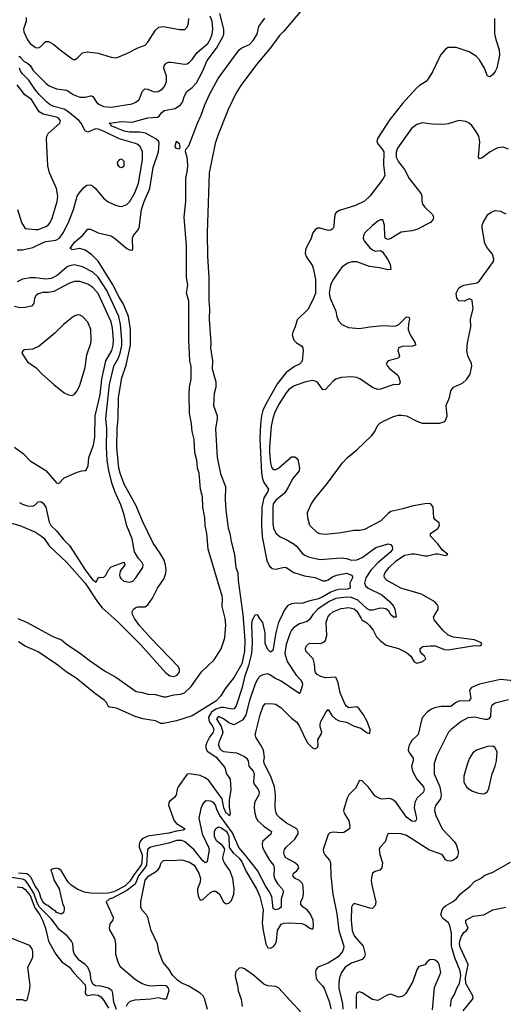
# Model space of a CAD drawing. Header units: inches. Extents: x 1694797 to 1849917, y 907313 to 1017959.
# Tile 444 of 656: x 1755169 to 1758871, y 967046 to 974582. Entities that reach past the tile are written whole.
import ezdxf

# ---------------------------------------------------------------- set-up
doc = ezdxf.new("R2010")
doc.units = ezdxf.units.IN
doc.header["$MEASUREMENT"] = 0
doc.layers.add('B7956', color=7, linetype='Continuous')
doc.layers.add('B7957', color=7, linetype='Continuous')

msp = doc.modelspace()

# ---------------------------------------------------------------- linework, layer by layer
at = {"layer": 'B7956', "color": 5}
for points, elevation in [([(1755155.3, 970000), (1755222.3, 969970), (1755422.2, 969862.2), (1755490, 969836.8), (1755523.8, 969803.8), (1755634.2, 969730), (1755700, 969680), (1755819.5, 969599.5), (1755904.2, 969550), (1756060.1, 969440.1), (1756110, 969431.6), (1756150, 969419.2), (1756210, 969417.1), (1756270, 969399.4), (1756290, 969399.9), (1756350, 969415.1), (1756401.1, 969418.9), (1756430, 969431.2), (1756481.6, 969478.4), (1756560.2, 969590), (1756656.8, 969683.2), (1756712.8, 969767.2), (1756740.4, 969850), (1756747.9, 969950), (1756741.5, 970000)], 520), ([(1756880.9, 970000), (1756891.9, 969830), (1756891.2, 969750), (1756870, 969651.6), (1756810, 969549.2), (1756740.7, 969459.3), (1756710, 969406.9), (1756670, 969366.5), (1756490, 969253.8), (1756370, 969215.4), (1756270, 969195.5), (1756250, 969195.6), (1756210, 969215.4), (1756111.3, 969230), (1756054, 969250), (1755910, 969312.6), (1755859.8, 969319.8), (1755850, 969326.6), (1755834.8, 969354.8), (1755815, 969375), (1755738.8, 969430), (1755602.2, 969542.2), (1755525.4, 969590), (1755462.3, 969642.3), (1755310, 969743.1), (1755210, 969786.6), (1755160, 969820)], 520), ([(1756956.6, 970000), (1756950, 969988.2), (1756943.2, 969956.8), (1756948.8, 969811.2), (1756943.2, 969730), (1756920.2, 969639.8), (1756890.5, 969550), (1756873.3, 969470), (1756825.1, 969330), (1756811.4, 969308.6), (1756795.6, 969304.4), (1756730, 969318.9), (1756710, 969317.5), (1756670, 969304.2), (1756638.2, 969281.8), (1756615.6, 969244.4), (1756618.5, 969210), (1756646.5, 969170), (1756654.9, 969150), (1756651.3, 969130), (1756622.3, 969090), (1756600.8, 969050), (1756594.6, 969030), (1756594.5, 969010), (1756604.1, 968984.1), (1756670, 968940.6), (1756739.3, 968859.3), (1756753.2, 968810), (1756779.2, 968770), (1756786.5, 968690), (1756772.2, 968607.8), (1756772.9, 968552.9), (1756781.3, 968510), (1756774.8, 968490), (1756770, 968488.5), (1756763.1, 968503.1), (1756750, 968508.1), (1756730.8, 968550), (1756719.3, 968619.3), (1756617.9, 968757.9), (1756590, 968778.9), (1756550, 968797.8), (1756470, 968811.1), (1756450, 968807.3), (1756382.7, 968710), (1756373.9, 968690), (1756367.7, 968650), (1756354.2, 968630), (1756318.1, 968601.9), (1756310.1, 968590), (1756309.1, 968570.9), (1756352.9, 968450), (1756370, 968429.4), (1756435.2, 968390), (1756433.9, 968386.1), (1756421.8, 968378.2), (1756370, 968372.1), (1756310, 968355.4), (1756150, 968333.2), (1756107.2, 968312.8), (1756089.5, 968290.5), (1756082.8, 968270), (1756084.6, 968250), (1756106.6, 968190), (1756104.1, 968130), (1756098.5, 968110), (1756043, 968037), (1756016, 967990), (1755973.2, 967950), (1755890, 967907.8), (1755850, 967896.3), (1755790, 967893.7), (1755710, 967897.7), (1755665.3, 967905.3), (1755608.2, 967928.2), (1755559.5, 967959.5), (1755539.9, 967979.9), (1755486, 968070), (1755470, 968084), (1755450, 968088.7), (1755419, 968081), (1755407, 968073), (1755406.4, 968070), (1755415.2, 968055.2), (1755434, 967994), (1755470.6, 967930), (1755498, 967818), (1755510.7, 967790), (1755510.7, 967769.3), (1755504.7, 967750), (1755490, 967735.3), (1755450, 967747.8), (1755442.5, 967762.5), (1755424.5, 967770), (1755383.5, 967803.5), (1755370, 967807), (1755350, 967826.6), (1755330, 967862.4), (1755320.2, 967900.2), (1755306.4, 967926.4), (1755287, 967950), (1755256.8, 968016.8), (1755237.9, 968037.9), (1755225, 968045), (1755161.3, 968050)], 540), ([(1757393, 970000), (1757387.9, 969992.1), (1757370, 969974.8), (1757310, 969957.3), (1757267.9, 969930), (1757250.1, 969909.9), (1757240.2, 969890), (1757210, 969800.5), (1757198, 969730), (1757217.1, 969670), (1757284.5, 969564.5), (1757319.8, 969530), (1757332.8, 969510), (1757332.9, 969490), (1757314, 969426), (1757310, 969424.5), (1757290, 969437.2), (1757170, 969518.1), (1757121.6, 969541.6), (1757090, 969566.3), (1757070, 969575.1), (1757030, 969566.6), (1757010, 969558), (1756990, 969534.7), (1756970, 969491.2), (1756928.8, 969371.2), (1756899.6, 969260.4), (1756877.6, 969222.4), (1756810, 969186.2), (1756770, 969201), (1756730, 969230.5), (1756690, 969248.9), (1756676.3, 969230), (1756711.9, 969171.9), (1756723.1, 969130), (1756719.9, 969110), (1756693.3, 969050), (1756691.8, 969030), (1756702.2, 969002.2), (1756710.6, 968990.6), (1756730, 968982.2), (1756830, 968971.9), (1756890, 968943.3), (1756906.5, 968930), (1756918.5, 968910), (1756923.6, 968870), (1756956.6, 968830), (1756963, 968810), (1756959.7, 968750), (1756964.5, 968730), (1756994.8, 968690), (1757003, 968670), (1757000.2, 968650), (1756967.1, 968590), (1756964.2, 968550), (1756969.3, 968509.3), (1756979, 968470), (1756991.5, 968450), (1757037.6, 968410), (1757098, 968370), (1757092.2, 968347.8), (1757027.2, 968292.8), (1757024.7, 968270), (1757027.5, 968250), (1757044.6, 968210), (1757081, 968150), (1757113.1, 968110), (1757118.5, 968090), (1757115.2, 968030), (1757122.8, 968002.8), (1757145.2, 967965.2), (1757178.7, 967930), (1757189.4, 967910), (1757171.2, 967850), (1757171.3, 967788.7), (1757150, 967774.7), (1757130, 967768), (1757110, 967779.3), (1757099.2, 967870), (1757079.3, 967910), (1757050, 967954), (1756988.9, 968070), (1756893.4, 968193.4), (1756846, 968246), (1756798.6, 968358.6), (1756700.5, 968490), (1756681.5, 968530), (1756669.2, 968570), (1756650, 968594.2), (1756630, 968601), (1756596.7, 968603.3), (1756583.1, 968596.9), (1756570, 968580.7), (1756555.5, 968544.5), (1756539.7, 968470), (1756566.4, 968350), (1756614.7, 968250), (1756619.3, 968230), (1756603.6, 968136.4), (1756590, 968128.7), (1756570, 968143.7), (1756502.8, 968230), (1756433.3, 968290), (1756410, 968300.7), (1756370, 968299.4), (1756310, 968279.4), (1756170.1, 968249.9), (1756148.6, 968230), (1756139, 968110), (1756128, 968090), (1756079, 968030), (1756053.2, 967966.8), (1755990, 967916.3), (1755880.7, 967859.3), (1755854.4, 967850), (1755830.2, 967830), (1755884.9, 967710), (1755883, 967690), (1755858, 967662), (1755855.2, 967630), (1755859.1, 967610), (1755895.5, 967550), (1755902.3, 967510), (1755901.6, 967430), (1755919.6, 967370), (1755937, 967337), (1756056.5, 967236.5), (1756106.1, 967206.1), (1756134.5, 967194.5), (1756170, 967188.2), (1756250, 967193.3), (1756286.8, 967190), (1756306.7, 967170), (1756310.3, 967150), (1756290, 967085.6), (1756270, 967085.1), (1756230, 967096.1), (1756173.5, 967086.5), (1756050, 967078), (1756013.4, 967066.6), (1755994, 967050), (1755984.2, 967030)], 560), ([(1755891.5, 970000), (1755916.9, 969976.9), (1756097.1, 969797.1), (1756285.3, 969585.3), (1756318.9, 969558.9), (1756350, 969554.2), (1756373.8, 969566.2), (1756391.3, 969590), (1756392.4, 969610), (1756383.7, 969630), (1756170, 969850), (1756085.1, 969945.1), (1756048.8, 970000)], 540), ([(1756605.8, 967005.8), (1756584.5, 967090), (1756572.7, 967110), (1756551, 967131), (1756510, 967157.6), (1756464.3, 967184.3), (1756404.5, 967210), (1756376, 967230), (1756339, 967270), (1756312.5, 967312.5), (1756266.3, 967366.3), (1756233.4, 967450), (1756224.6, 967510), (1756176.5, 967610), (1756150.3, 967710), (1756138.7, 967730), (1756103.1, 967770), (1756095.3, 967790), (1756096, 967830), (1756130, 967995.6), (1756156.9, 968030), (1756210, 968061.1), (1756230, 968078.5), (1756239.7, 968090), (1756252.9, 968130), (1756270, 968146), (1756290, 968149.8), (1756327.2, 968147.2), (1756410, 968151.1), (1756470, 968133.3), (1756503.7, 968110), (1756539.5, 968050), (1756553.4, 968010), (1756550, 967980.3), (1756531.6, 967930), (1756530.9, 967910), (1756536.6, 967876.6), (1756550, 967843.9), (1756570, 967849.2), (1756630, 967900.8), (1756650, 967911.1), (1756670, 967911.8), (1756698.9, 967890), (1756730, 967829.6), (1756750, 967815.6), (1756770, 967820.5), (1756790, 967839.6), (1756809.2, 967890), (1756810.1, 967930.1), (1756801.1, 968010), (1756778.7, 968070), (1756735.8, 968130), (1756727.2, 968150), (1756725.5, 968170), (1756739.7, 968230), (1756737.7, 968237.7), (1756720.8, 968260.8), (1756676.7, 968296.7), (1756659.4, 968330), (1756661.2, 968370), (1756670, 968390.9), (1756690, 968404.9), (1756710, 968399.9), (1756750, 968370.5), (1756762.6, 968350), (1756770.7, 968329.3), (1756772.5, 968252.5), (1756778.1, 968238.1), (1756804.2, 968204.2), (1756850, 968165), (1756870, 968136.2), (1756902.1, 968062.1), (1756982.2, 967930), (1757008.2, 967871.8), (1757031.8, 967770), (1757025.6, 967670), (1757031.8, 967610), (1757054.1, 967510), (1757070, 967477.8), (1757090, 967475.8), (1757111, 967489), (1757126.8, 967510), (1757134.8, 967530), (1757143.7, 967610), (1757170, 967658.4), (1757177.7, 967662.3), (1757192.5, 967667.5), (1757230, 967669.5), (1757330, 967664.3), (1757355.6, 967655.6), (1757390, 967629.3), (1757410, 967620.4), (1757414.8, 967625.2), (1757418.6, 967650), (1757414.8, 967690), (1757395.4, 967735.4), (1757370, 967769.5), (1757340.2, 967790), (1757322.3, 967810), (1757320.9, 967830), (1757336.5, 967863.5), (1757340.8, 967890), (1757338.9, 967950), (1757332.9, 967970), (1757310, 967994), (1757277.6, 968010), (1757260.9, 968030), (1757266.3, 968050), (1757291.7, 968068.3), (1757305, 968090), (1757298, 968110), (1757272.2, 968132.2), (1757207.7, 968167.7), (1757194.3, 968190), (1757191.8, 968210), (1757195.6, 968230), (1757209.2, 968250), (1757274.4, 968310), (1757299.8, 968350), (1757302.2, 968370), (1757290.1, 968390.1), (1757212.7, 968432.7), (1757162.3, 968470), (1757143, 968490), (1757132.9, 968510), (1757124.3, 968550), (1757127.7, 968650), (1757118.7, 968710), (1757090.8, 968790.8), (1757040.7, 968890), (1757037.6, 968910), (1757044.4, 968935.6), (1757034.6, 968990), (1757015.1, 969030), (1756975.8, 969090), (1756972.8, 969110), (1756976.5, 969130), (1757010, 969262), (1757031.8, 969328.2), (1757051.5, 969348.5), (1757110, 969346.1), (1757130, 969342.3), (1757170, 969315.7), (1757250, 969236.4), (1757290, 969205.6), (1757310, 969173.6), (1757369.6, 969049.6), (1757410, 969008.1), (1757430, 969001.7), (1757448.8, 969011.2), (1757453.2, 969030), (1757451.9, 969070), (1757480.4, 969119.6), (1757482.3, 969130), (1757469.5, 969170), (1757468.3, 969190), (1757474.2, 969210), (1757514.7, 969285.3), (1757530, 969303.7), (1757557.7, 969257.7), (1757588.6, 969228.6), (1757616.1, 969216.1), (1757670, 969204.9), (1757730, 969176), (1757780.4, 969160.4), (1757830, 969123.5), (1757850, 969119.3), (1757851.9, 969150), (1757829.1, 969210), (1757800.8, 969260.8), (1757767.1, 969307.1), (1757750, 969322), (1757690, 969315.8), (1757670, 969327.4), (1757661, 969341), (1757621.3, 969430), (1757607.1, 969507.1), (1757590, 969548.7), (1757510, 969546), (1757475.3, 969555.3), (1757446.3, 969570), (1757430.2, 969590), (1757426.9, 969650), (1757414.6, 969690), (1757359.5, 969750), (1757356.9, 969770), (1757363.6, 969790), (1757387.7, 969810), (1757470, 969807.4), (1757490, 969814), (1757510, 969829.6), (1757521.3, 969870), (1757516, 969970), (1757525.6, 970000)], 580), ([(1757165, 970000), (1757150.6, 969970), (1757130.6, 969889.4), (1757106.4, 969753.6), (1757090, 969740.3), (1757070, 969762.9), (1757048.4, 969808.4), (1757048, 969890), (1757030, 969967.6), (1757008.5, 970000)], 540), ([(1757782, 970000), (1757788, 969990), (1757826.4, 969966.4), (1757846, 969946), (1757874.4, 969910), (1757899.8, 969859.8), (1757930, 969828.4), (1757974.6, 969794.6), (1758070, 969768.1), (1758130, 969739.5), (1758162.9, 969710), (1758190, 969666.2), (1758210, 969657), (1758255.3, 969670), (1758278.9, 969690), (1758269, 969710), (1758248, 969728), (1758234.8, 969750), (1758234, 969770), (1758254.5, 969785.5), (1758310.8, 969790.8), (1758350, 969789.3), (1758421.2, 969761.2), (1758450, 969759.7), (1758650, 969792.8), (1758691.3, 969790), (1758702, 969798), (1758706, 969810), (1758650, 969834.5), (1758490, 969856.1), (1758450, 969870.2), (1758408.2, 969910), (1758342, 969990), (1758339.8, 970000)], 580), ([(1758950, 969522.3), (1758850, 969531.4), (1758690, 969496.8), (1758628.7, 969470), (1758611.4, 969450), (1758621.5, 969390), (1758610.1, 969369.9), (1758530, 969365.8), (1758505.6, 969354.4), (1758470, 969326.6), (1758395.5, 969324.5), (1758344.6, 969315.4), (1758316.4, 969303.6), (1758290, 969283.5), (1758258, 969250), (1758248.4, 969231.6), (1758220.8, 969110), (1758170, 969065.6), (1758150.3, 969030.3), (1758144.4, 969010), (1758143, 968990), (1758150, 968972.4), (1758181.3, 968930), (1758181.2, 968910), (1758169.5, 968870), (1758175.1, 968830), (1758210, 968770.2), (1758260.9, 968710), (1758265.8, 968690), (1758259.2, 968670), (1758212.7, 968627.3), (1758193.3, 968590), (1758189.1, 968549.1), (1758206, 968470), (1758203.7, 968456.3), (1758195.1, 968444.9), (1758170, 968446.8), (1758130, 968478.4), (1758051.3, 968591.3), (1758030, 968608.7), (1758010, 968619.2), (1757990, 968622.3), (1757950, 968616), (1757930, 968618.7), (1757890, 968640.3), (1757837.6, 968710), (1757790, 968757), (1757770, 968759), (1757739.5, 968700.5), (1757690, 968649.7), (1757677.1, 968622.9), (1757649.1, 968530), (1757653.1, 968510), (1757687.8, 968450), (1757697.2, 968410), (1757693.7, 968390), (1757650, 968361.6), (1757630, 968358.7), (1757570, 968364.4), (1757542.7, 968357.3), (1757530, 968345.1), (1757493.5, 968230), (1757494.4, 968210), (1757504.8, 968190), (1757540.5, 968150), (1757549.5, 968130), (1757550.1, 968030), (1757566.5, 967890), (1757598.1, 967738.1), (1757611.1, 967610), (1757650.1, 967490), (1757649.1, 967470), (1757641.2, 967450), (1757606.3, 967410), (1757530, 967361.5), (1757450.4, 967330), (1757436.5, 967310), (1757433.6, 967290), (1757439.7, 967250), (1757447.5, 967230), (1757487, 967187), (1757502.3, 967162.3), (1757540.1, 967060.1), (1757551.5, 967011.5)], 620), ([(1758910, 969376.8), (1758810, 969349.8), (1758781.3, 969330), (1758775.2, 969310), (1758773, 969250), (1758761.1, 969230), (1758750, 969224.7), (1758733.7, 969226.3), (1758650, 969244.3), (1758600.1, 969239.9), (1758548.8, 969210), (1758472.2, 969150), (1758452.1, 969127.9), (1758362.4, 968950), (1758342.2, 968890), (1758341, 968810), (1758384.4, 968710), (1758395.1, 968650), (1758390, 968617.6), (1758355.9, 968570), (1758346.4, 968550), (1758343.5, 968530), (1758353.6, 968490), (1758403.8, 968390), (1758498, 968290), (1758511.3, 968270), (1758529.2, 968210), (1758520.9, 968179.1), (1758510, 968163.5), (1758490, 968148.7), (1758470, 968142.7), (1758444.8, 968144.8), (1758430, 968151.8), (1758404.8, 968190), (1758395.9, 968195.9), (1758306.8, 968226.8), (1758130, 968339.3), (1758090.3, 968349.7), (1757990, 968353.2), (1757981.4, 968338.6), (1757967.3, 968290), (1757927.7, 968250), (1757921.3, 968230), (1757926.3, 968193.7), (1757946, 968130), (1757942.4, 968090), (1757926.1, 968073.9), (1757890, 968062.4), (1757870.6, 968050), (1757862.2, 968017.8), (1757860.8, 967990), (1757866.8, 967946.8), (1757896, 967830), (1757890, 967801.2), (1757870, 967779.5), (1757850, 967781.3), (1757730, 967817), (1757716.1, 967803.9), (1757710.3, 967789.7), (1757706.3, 967690), (1757714.8, 967610), (1757730.2, 967570), (1757798.6, 967490), (1757814, 967430), (1757809.1, 967410), (1757790.3, 967390), (1757710, 967360.2), (1757662, 967330), (1757633.1, 967290), (1757618.3, 967250), (1757611.5, 967210), (1757612.5, 967170), (1757639.4, 967050), (1757643, 967010)], 640), ([(1758466.6, 967030), (1758475.6, 967084.4), (1758499, 967121), (1758515.9, 967170), (1758535.2, 967204.8), (1758545.6, 967265.6), (1758541.3, 967301.3), (1758500.8, 967400.8), (1758479.7, 967470), (1758475.8, 967490), (1758474.5, 967590), (1758463.2, 967650), (1758450, 967672.8), (1758404.8, 967704.8), (1758392.8, 967730), (1758403.1, 967770), (1758413.8, 967786.2), (1758430, 967800.9), (1758483.6, 967830), (1758509.6, 967850), (1758545.6, 967894.4), (1758618, 967950), (1758650, 967985.5), (1758696, 968010), (1758730, 968034.9), (1758790, 968058.4), (1758925.5, 968134.5)], 640), ([(1755910, 967005.7), (1755890, 967063), (1755883.4, 967130), (1755877, 967150), (1755848.8, 967168.8), (1755790, 967185.3), (1755750, 967187.6), (1755730, 967199.6), (1755716.7, 967230), (1755708.4, 967290), (1755690.8, 967330.8), (1755670.8, 967350.8), (1755623.9, 967383.9), (1755589.2, 967430), (1755580.6, 967450), (1755576.8, 967510), (1755565.7, 967530), (1755532.1, 967570), (1755474.9, 967614.9), (1755410, 967700.5), (1755319.6, 967790), (1755302, 967822), (1755278, 967898), (1755230, 967973.4), (1755210, 967997.2), (1755190, 968004.5), (1755104.5, 968015.5)], 560), ([(1755150, 967945.5), (1755190, 967939.5), (1755210, 967924.8), (1755250, 967879), (1755283.9, 967783.9), (1755322.4, 967730), (1755343.4, 967690), (1755366.2, 967630), (1755389.6, 967530), (1755445.6, 967430), (1755491.9, 967371.9), (1755550, 967331.1), (1755581.4, 967290), (1755670, 967195.8), (1755673.5, 967170), (1755670.5, 967130.5), (1755677.5, 967117.5), (1755690, 967112.5), (1755730, 967120.6), (1755770, 967117.1), (1755790, 967104.2), (1755814.4, 967074.4), (1755850, 967017)], 580), ([(1758563.6, 966996.4), (1758641.8, 967090), (1758638.3, 967110), (1758585.2, 967205.2), (1758583.1, 967250), (1758602.6, 967350), (1758542.3, 967482.3), (1758536.4, 967510), (1758537.9, 967530), (1758551.5, 967568.5), (1758570, 967594.7), (1758589.9, 967610), (1758601.8, 967630), (1758583.7, 967670), (1758584.8, 967690), (1758639.4, 967720.6), (1758722.7, 967730), (1758790.8, 967769.2), (1758890, 967790.3)], 620), ([(1755142.8, 967082.8), (1755190, 967082.4), (1755210, 967072.8), (1755222.8, 967077.2), (1755230, 967089), (1755245.5, 967150), (1755250.2, 967190), (1755231.1, 967330), (1755263.2, 967390), (1755269.3, 967410), (1755269.4, 967449.4), (1755264.1, 967470), (1755250.2, 967490), (1755238, 967498), (1755110, 967550.8)], 580), ([(1758330, 967004), (1758345.9, 967174.1), (1758392.3, 967290), (1758380.5, 967350), (1758370, 967369.4), (1758350, 967385.1), (1758330, 967389.6), (1758310, 967385.6), (1758288.7, 967371.3), (1758270, 967349.3), (1758225.2, 967334.8), (1758210.5, 967309.5), (1758179.2, 967220.8), (1758124, 967130), (1758110, 967113.2), (1758095.2, 967104.8), (1758070, 967100.9), (1758010, 967123.7), (1757983.4, 967116.6), (1757910, 967074.5), (1757870, 967082), (1757790, 967135.1), (1757770, 967141.3), (1757750, 967134), (1757745.2, 967110), (1757745.6, 967014.4)], 660), ([(1757330, 966977.6), (1757150, 967171.7), (1757130, 967182.8), (1757070, 967187.8), (1757039.3, 967199.3), (1756959.8, 967270), (1756890, 967317.4), (1756870, 967324.2), (1756850, 967322), (1756823.7, 967296.3), (1756818.5, 967270), (1756820.2, 967250), (1756836.9, 967190), (1756841.1, 967150), (1756864.3, 967084.3), (1756872.4, 967030)], 620)]:
    msp.add_lwpolyline(points, dxfattribs=dict(at, elevation=elevation))
at = {"layer": 'B7956', "color": 5, "elevation": 660}
msp.add_lwpolyline([(1758790, 969021.2), (1758750, 969019.3), (1758690, 968999.7), (1758665.5, 968990), (1758638.7, 968970), (1758613.4, 968930), (1758596.9, 968890), (1758568.2, 968791.8), (1758570, 968747.3), (1758590, 968710.4), (1758610, 968692.2), (1758636.3, 968676.3), (1758670, 968664.9), (1758710, 968658), (1758730, 968660.7), (1758750, 968676), (1758761.6, 968698.4), (1758786, 968810), (1758809.6, 968870), (1758818, 968910), (1758824.7, 968975.3), (1758810, 969009)], close=True, dxfattribs=at)
at = {"layer": 'B7957', "color": 5}
for points, elevation in [([(1755162, 974298), (1755170, 974304), (1755174, 974294), (1755202.5, 974262.5), (1755230, 974248.9), (1755250, 974231.3), (1755272.5, 974192.5), (1755372.8, 974092.8), (1755396.1, 974076.1), (1755450, 974051.6), (1755530, 974042.3), (1755579.3, 974010), (1755630, 973988.7), (1755670, 973987.8), (1755710, 973999.6), (1755718.2, 973998.2), (1755730, 973993), (1755757.2, 973950), (1755774.3, 973934.3), (1755810, 973916.9), (1755870, 973912.6), (1756030, 973938.4), (1756058.7, 973950), (1756083.1, 973970), (1756110, 974034.4), (1756128.3, 974051.7), (1756150, 974050.2), (1756190, 974032.7), (1756210, 974030.2), (1756230, 974033.5), (1756260.4, 974050), (1756278.4, 974070), (1756293.8, 974110), (1756292.8, 974150), (1756273.3, 974210), (1756274.7, 974230), (1756290, 974248.4), (1756310, 974256.5), (1756330, 974257.7), (1756430, 974240.7), (1756450, 974243.6), (1756470, 974255.8), (1756490, 974276.1), (1756529, 974331), (1756610, 974400.6), (1756630, 974434.9), (1756642.1, 974470), (1756648.9, 974510), (1756642.8, 974570), (1756628.5, 974610)], 560), ([(1756048.8, 970000), (1756042.1, 970010), (1756032.7, 970030), (1756029.8, 970050), (1756039.6, 970070), (1756057.8, 970082.2), (1756072.4, 970087.6), (1756130, 970089.2), (1756150, 970102.4), (1756185.8, 970154.2), (1756224.2, 970230), (1756275.2, 970304.8), (1756288.8, 970348.8), (1756290.4, 970370), (1756285.1, 970410), (1756271.7, 970451.7), (1756242.5, 970502.5), (1756190, 970574.7), (1756110, 970743), (1756060, 970860), (1755970, 971026.6), (1755938.4, 971110), (1755928.4, 971150), (1755913.1, 971310), (1755914.9, 971450), (1755924.1, 971530), (1755926.4, 971690), (1755950, 971840.5), (1755983.1, 971936.9), (1756017.7, 972090), (1756018.6, 972210), (1756002.4, 972310), (1755964.5, 972404.5), (1755930, 972458.8), (1755878.7, 972558.7), (1755770, 972734.3), (1755722.4, 972782.4), (1755670, 972818), (1755630, 972830.6), (1755570, 972820.4), (1755555.1, 972830), (1755590, 972878.3), (1755649.8, 972930), (1755690, 972977.7), (1755710, 972979.6), (1755770, 972951.1), (1755870, 972926.4), (1755893.5, 972913.5), (1755990, 972830.4), (1756010, 972820.4), (1756030, 972818.8), (1756034.5, 972825.5), (1756033, 972910), (1756041.6, 972930), (1756074, 972970), (1756083.6, 972990), (1756101.4, 973130), (1756121.7, 973190), (1756165.4, 973290), (1756190.5, 973450), (1756231.8, 973570), (1756236, 973636), (1756231.8, 973651.8), (1756210.9, 973670), (1756132.5, 973712.5), (1756090, 973721.3), (1756010, 973720.7), (1755970, 973727.6), (1755869.7, 973770), (1755864, 973784), (1755853.2, 973790), (1755950, 973802), (1756030, 973796.8), (1756150, 973830.8), (1756223.9, 973836.1), (1756237, 973843), (1756255.6, 973870), (1756274, 973886), (1756358.4, 973901.6), (1756400.3, 973930), (1756414.4, 973950), (1756430, 973998), (1756448.6, 974031.4), (1756490, 974062.4), (1756521.8, 974098.2), (1756570.3, 974189.7), (1756603.2, 974270), (1756676.6, 974363.4), (1756725.3, 974450), (1756732, 974470), (1756732.8, 974510), (1756700.3, 974630)], 540), ([(1757345.5, 974674.5), (1757190, 974493.3), (1757158.2, 974461.8), (1757090, 974366.4), (1756981.1, 974238.9), (1756862.1, 974077.9), (1756823, 974017), (1756765.3, 973894.7), (1756684.9, 973695.1), (1756666, 973634), (1756619.5, 973410), (1756605.2, 972950), (1756607.2, 972770), (1756617, 972610), (1756616.3, 972430), (1756622.7, 972370), (1756619.7, 972290), (1756631.7, 972110), (1756629.6, 972070), (1756644.6, 971970), (1756642.8, 971910), (1756670.6, 971810), (1756670.1, 971770), (1756658.9, 971721.1), (1756652.2, 971630), (1756679.8, 971550), (1756681.8, 971530), (1756668.1, 971450), (1756680.7, 971230), (1756707.1, 971107.1), (1756744.2, 971010), (1756742.5, 970910), (1756747.4, 970827.4), (1756765.3, 970690), (1756778.3, 970650), (1756787, 970587), (1756812.4, 970490), (1756825, 970390), (1756838.1, 970350), (1756841.5, 970290), (1756880.3, 970010), (1756880.9, 970000)], 520), ([(1755219, 974599), (1755218.1, 974570), (1755198.5, 974510), (1755201.5, 974490), (1755230, 974427.9), (1755250, 974399.6), (1755290, 974368.9), (1755312.9, 974367.1), (1755330, 974377.3), (1755361.2, 974410), (1755370, 974414.9), (1755390, 974414.9), (1755430, 974392.2), (1755478, 974350), (1755570, 974281.7), (1755590, 974274.9), (1755610, 974287.3), (1755650, 974327.7), (1755684.9, 974335.1), (1755770, 974326.7), (1755870, 974295.5), (1755910, 974290.5), (1755994.9, 974325.1), (1756073.8, 974366.2), (1756130, 974387.7), (1756150.6, 974409.4), (1756210, 974500.7), (1756235.3, 974524.7), (1756270, 974528.8), (1756393.8, 974506.2), (1756432.9, 974507.1), (1756454.5, 974530), (1756462, 974558), (1756463.6, 974590)], 580), ([(1756741.5, 970000), (1756740.2, 970010), (1756718.4, 970090), (1756721.2, 970150), (1756718, 970170), (1756610.8, 970530), (1756602.9, 970650), (1756588.9, 970710), (1756587.1, 970770), (1756572.1, 970850), (1756567.6, 970930), (1756552.8, 970990), (1756543, 971110), (1756529.9, 971150), (1756525.8, 971210), (1756510, 971269.5), (1756505, 971370), (1756490.4, 971430), (1756485.3, 971490), (1756469.9, 971569.9), (1756466.2, 971710), (1756469.9, 971770), (1756482.1, 971830), (1756482.6, 971930), (1756472.6, 971970), (1756465.2, 972130), (1756463, 972430), (1756446.5, 972490), (1756455.6, 972550), (1756446.2, 972610), (1756445.3, 972850), (1756429, 973070), (1756441.2, 973190), (1756441.1, 973370), (1756453.7, 973430), (1756456.9, 973470), (1756451.6, 973530), (1756439, 973570), (1756440.8, 973590), (1756463.1, 973616.9), (1756530.4, 973790), (1756559.1, 973850), (1756587.5, 973930), (1756625.9, 974014.1), (1756689, 974131), (1756849.7, 974350.3), (1756870, 974366.9), (1756928.6, 974391.4), (1756957.2, 974422.8), (1756987.5, 974470), (1757000.1, 974530), (1757046.8, 974593.2)], 520), ([(1758803.6, 974590), (1758804.8, 974475.2), (1758812.9, 974430), (1758838.9, 974350), (1758842, 974310), (1758822, 974210), (1758810, 974185.2), (1758790, 974161.2), (1758770, 974144), (1758750, 974149), (1758726.6, 974210), (1758690, 974275.1), (1758662.6, 974302.6), (1758610, 974335.1), (1758509.6, 974369.6), (1758450, 974368.2), (1758430, 974355.4), (1758390, 974309.7), (1758330, 974181.6), (1758297.3, 974130), (1758281.3, 974110), (1758230, 974077.8), (1758204, 974056), (1758100.4, 973939.6), (1758001.8, 973818.2), (1757907.2, 973672.8), (1757903.9, 973650), (1757911, 973631), (1757945.1, 973590), (1757955.5, 973570), (1757955.1, 973470), (1757964.2, 973390), (1757950, 973360.7), (1757848.9, 973230), (1757810, 973193), (1757741.1, 973158.9), (1757617.5, 973122.5), (1757592.8, 973107.2), (1757584.9, 973095.1), (1757578.4, 973070), (1757575.1, 973004.9), (1757570.3, 972989.7), (1757560.4, 972979.6), (1757550, 972972.3), (1757530, 972969.6), (1757470, 972985.6), (1757450, 972985.1), (1757430, 972974), (1757414.4, 972950), (1757396.9, 972903.1), (1757359.1, 972830), (1757354.4, 972794.4), (1757362.8, 972770), (1757410, 972698), (1757419.3, 972670), (1757434, 972594), (1757433.1, 972490), (1757416.4, 972443.6), (1757376, 972364), (1757294.6, 972285.4), (1757277.6, 972230), (1757259.6, 972190), (1757256.2, 972170), (1757266.7, 972130), (1757287.2, 972110), (1757325.3, 972085.3), (1757337.1, 972070), (1757339.9, 972050), (1757330.9, 971969.1), (1757310, 971945.5), (1757273.2, 971926.8), (1757210, 971882.4), (1757142.8, 971797.2), (1757055.4, 971644.6), (1757031.6, 971590), (1757020.8, 971550), (1757012.9, 971490), (1757006.5, 971373.5), (1757020.5, 971110), (1757028.1, 971068.1), (1757038.9, 971038.9), (1757074.3, 970990), (1757068, 970970), (1757038.5, 970921.5), (1757023.6, 970850), (1757020.6, 970710), (1757025.2, 970625.2), (1757062.1, 970442.1), (1757080.3, 970400.3), (1757101.1, 970381.1), (1757130, 970376.3), (1757192.7, 970392.7), (1757210, 970388.1), (1757267.4, 970350), (1757350, 970326.6), (1757430, 970313.8), (1757490, 970288.4), (1757510, 970288.4), (1757530, 970295.9), (1757563, 970317), (1757594, 970330), (1757670, 970346.3), (1757712.7, 970330), (1757716.7, 970316.7), (1757717.4, 970310), (1757697.2, 970270), (1757698.3, 970230), (1757676.3, 970223.7), (1757610, 970220.9), (1757590, 970215.7), (1757550, 970199.4), (1757490, 970163.9), (1757450, 970146.3), (1757390, 970135), (1757330, 970114.3), (1757290, 970116.8), (1757250, 970110.5), (1757222.3, 970097.7), (1757195.8, 970064.2), (1757165, 970000)], 540), ([(1755150, 972820.1), (1755190, 972821.1), (1755270, 972837.5), (1755350, 972877.6), (1755370, 972884.1), (1755446.7, 972893.3), (1755474.6, 972910), (1755501.7, 972950), (1755543.2, 973030), (1755581, 973130), (1755610, 973230.7), (1755624.8, 973255.2), (1755661.3, 973298.7), (1755683.6, 973316.4), (1755710, 973318), (1755730, 973306.7), (1755750, 973288.7), (1755810, 973214.9), (1755847, 973187), (1755901.7, 973161.7), (1755930, 973153.6), (1755950, 973151.4), (1755990, 973166.9), (1756011.3, 973190), (1756050, 973256.9), (1756078.8, 973330), (1756108.3, 973510), (1756109.1, 973570), (1756090.4, 973610.4), (1756069.3, 973629.3), (1756055.3, 973635.3), (1755930, 973669.5), (1755810, 973729.9), (1755770, 973745.1), (1755750, 973746.3), (1755690, 973720.8), (1755670.5, 973730.5), (1755639.4, 973790), (1755622.9, 973810), (1755538.8, 973878.8), (1755510, 973897.8), (1755430, 973917.9), (1755402, 973930), (1755376, 973950), (1755318.6, 974010), (1755285.1, 974050), (1755240, 974120), (1755187.5, 974170), (1755176.2, 974190), (1755168.3, 974210)], 560), ([(1755151.7, 973130), (1755182.7, 973030), (1755210, 972983.8), (1755290, 972975.2), (1755310, 972976.9), (1755370, 972999.2), (1755390, 973012.9), (1755402.8, 973030), (1755417.6, 973062.4), (1755457.3, 973190), (1755461.7, 973230), (1755449.8, 973290), (1755398, 973410), (1755383.7, 973463.7), (1755374.2, 973670), (1755377.3, 973690), (1755386.6, 973710), (1755476.9, 973790), (1755481.1, 973810), (1755464.2, 973830), (1755450, 973836.2), (1755350, 973859.5), (1755317.3, 973877.3), (1755258.7, 973970), (1755207.6, 974007.6), (1755150, 974083.2)], 580), ([(1758910, 973591.6), (1758870, 973605.6), (1758830, 973600.9), (1758808.1, 973591.9), (1758771, 973570), (1758710, 973524), (1758690, 973518), (1758682, 973530), (1758692.3, 973647.7), (1758683.6, 973690), (1758661.6, 973730), (1758631, 973771), (1758610, 973789.5), (1758583.9, 973803.9), (1758530, 973809.6), (1758450, 973786), (1758410, 973780.5), (1758330, 973782.3), (1758250, 973791.3), (1758210, 973779.7), (1758168.2, 973750), (1758061, 973599), (1758050.9, 973569.1), (1758051.6, 973530), (1758070, 973493.6), (1758114.1, 973434.1), (1758150, 973366.7), (1758242.6, 973250), (1758248.9, 973230), (1758246.4, 973190), (1758251.8, 973170), (1758270, 973147.2), (1758330.5, 973090), (1758337.3, 973070), (1758330.8, 973050), (1758314, 973030), (1758210, 972976.9), (1758170, 972964.7), (1758090, 972956.9), (1758010, 972906), (1757990, 972899), (1757970, 972908), (1757964.8, 972924.8), (1757962.4, 973010), (1757950, 973049), (1757930, 973049.4), (1757910, 973038.7), (1757870, 973008), (1757812, 972950), (1757801.1, 972930), (1757798.7, 972910), (1757807, 972890), (1757850, 972835.5), (1757870, 972820.5), (1757890, 972810.7), (1757930, 972816), (1757946.4, 972806.4), (1757986, 972750), (1758006, 972710), (1758011.3, 972670), (1757990, 972666.6), (1757922.5, 972682.5), (1757846.9, 972693.1), (1757750, 972728.9), (1757711.3, 972728.7), (1757680.7, 972719.3), (1757638, 972690), (1757570, 972594), (1757548.5, 972550), (1757538.8, 972490), (1757545.2, 972450), (1757590.2, 972350.2), (1757598, 972310), (1757610, 972277.3), (1757634.9, 972250), (1757685.9, 972225.9), (1757770, 972217.6), (1757850, 972231.6), (1757950, 972240.2), (1758043.3, 972236.7), (1758070.6, 972249.4), (1758130, 972307.7), (1758146.4, 972306.4), (1758150, 972302), (1758152.4, 972290), (1758144.7, 972255.3), (1758143.5, 972210), (1758157.5, 972170), (1758197.7, 972110), (1758199.1, 972090), (1758176.4, 972083.6), (1758099.9, 972080.1), (1758069.3, 972070.7), (1758063.1, 972050), (1758077.1, 972010), (1758068.4, 971991.6), (1757988.7, 971971.3), (1757974.8, 971950), (1757984, 971930), (1758002, 971910), (1758050, 971870.5), (1758068, 971850), (1758082, 971810), (1758079.3, 971800.7), (1758070.4, 971789.6), (1758027.2, 971787.2), (1757930, 971754.3), (1757910, 971751.3), (1757870, 971767.1), (1757773.4, 971833.4), (1757750, 971842.9), (1757708.2, 971848.2), (1757630, 971843.5), (1757590.4, 971830), (1757567.3, 971812.7), (1757510, 971752), (1757490, 971749.4), (1757447.8, 971807.8), (1757430, 971816.5), (1757410, 971819.4), (1757359.1, 971810), (1757270, 971779), (1757230, 971750.7), (1757210, 971726.4), (1757150, 971634), (1757120.4, 971570), (1757107, 971530), (1757095.3, 971470), (1757080.3, 971310), (1757080.3, 971270), (1757090, 971186.8), (1757097.7, 971157.7), (1757110, 971139.6), (1757130, 971138.6), (1757150, 971150.2), (1757250, 971237.3), (1757275.5, 971235.5), (1757297.2, 971217.2), (1757312, 971150), (1757309.2, 971130), (1757259.8, 971070), (1757222.2, 970997.8), (1757198.1, 970961.9), (1757178.4, 970941.6), (1757130, 970905.7), (1757110, 970877.7), (1757105.8, 970850), (1757106.1, 970726.1), (1757111.3, 970690), (1757130, 970652.4), (1757164.2, 970624.2), (1757210, 970604.2), (1757270, 970567.5), (1757290.6, 970550.6), (1757330, 970501.8), (1757350, 970484), (1757388.1, 970468.1), (1757469.8, 970450.2), (1757630, 970464.1), (1757670, 970458.4), (1757710, 970445.2), (1757750, 970448.1), (1757790, 970466.6), (1757896.8, 970543.2), (1757989.1, 970570.9), (1758010, 970565.3), (1758021, 970550), (1758022.2, 970530), (1758011.4, 970510), (1757910, 970424.6), (1757856.3, 970370), (1757818.1, 970310), (1757809.6, 970270), (1757816.8, 970250), (1757835.7, 970230), (1757940.7, 970180.7), (1758000.2, 970130), (1758032.3, 970090), (1758041.3, 970070), (1758050.2, 970009.8), (1758030, 970009.7), (1758010, 970026.6), (1757995.1, 970055.1), (1757971.9, 970071.9), (1757956.3, 970076.3), (1757930, 970078), (1757870, 970062), (1757850, 970063.2), (1757830, 970073.1), (1757758.6, 970138.6), (1757710, 970159.3), (1757670, 970161.5), (1757590, 970151.1), (1757538.1, 970130), (1757451.5, 970070), (1757412.3, 970030), (1757393, 970000)], 560), ([(1758339.8, 970000), (1758337.6, 970010), (1758371.6, 970070), (1758371.7, 970090), (1758365.3, 970105.3), (1758347, 970127), (1758245.9, 970185.9), (1758086, 970230), (1757983, 970290), (1757961.3, 970310), (1757958.9, 970330), (1757966.7, 970350), (1757997.8, 970390), (1758050, 970439.1), (1758115.3, 970484.7), (1758170, 970494.8), (1758194.2, 970494.2), (1758270, 970478.4), (1758290, 970478.8), (1758352.9, 970492.9), (1758370, 970493.3), (1758430, 970481), (1758446, 970490), (1758403.5, 970523.5), (1758369.2, 970570), (1758312.9, 970630), (1758314, 970650), (1758370, 970686.9), (1758383.7, 970710), (1758380.5, 970730), (1758350, 970754.4), (1758338.9, 970770), (1758334, 970850), (1758322, 970870), (1758310, 970878.4), (1758270, 970877.4), (1758170, 970859.7), (1758102.5, 970837.5), (1758010, 970817.1), (1757990, 970803.5), (1757932.8, 970747.2), (1757810, 970679.7), (1757770, 970672.2), (1757728, 970672), (1757630, 970654), (1757510, 970642), (1757470, 970646), (1757450, 970655.5), (1757390.4, 970710), (1757375.5, 970770), (1757373.4, 970810), (1757397.1, 970870), (1757422.4, 970910), (1757524.6, 971035.4), (1757641.6, 971190), (1757678, 971230), (1757750, 971289.6), (1757862.4, 971397.6), (1757888.4, 971430), (1757906.4, 971470), (1757927.3, 971492.7), (1757953, 971510), (1758030, 971544.4), (1758070, 971554.7), (1758090, 971555.1), (1758130, 971549.6), (1758208.6, 971508.6), (1758250, 971494.6), (1758385.1, 971494.9), (1758416.2, 971503.8), (1758430, 971514), (1758441.6, 971550), (1758433.4, 971630), (1758458.4, 971690), (1758470, 971741.2), (1758490.3, 971769.7), (1758559.3, 971800.7), (1758593.4, 971830), (1758617.1, 971870), (1758630.4, 971930), (1758628.2, 971950), (1758598.7, 972010), (1758592.7, 972050), (1758598, 972110), (1758623.8, 972230), (1758619.3, 972290), (1758640.5, 972370), (1758633.4, 972430), (1758630, 972438), (1758610, 972444.7), (1758572.3, 972427.7), (1758530, 972431), (1758514.8, 972450), (1758510.8, 972490), (1758530, 972528.7), (1758542.5, 972537.5), (1758570, 972549.2), (1758670, 972569.2), (1758690, 972582.7), (1758797, 972730), (1758798.9, 972750), (1758787.8, 972787.8), (1758750, 972833), (1758730.3, 972870), (1758710.3, 972990), (1758710.3, 973010), (1758717.6, 973030), (1758753.4, 973090), (1758778.8, 973110), (1758810, 973121.6), (1758850, 973117), (1758890, 973097)], 580), ([(1755166.9, 970886.9), (1755190, 970873.8), (1755230, 970860.4), (1755270, 970859), (1755288.5, 970870), (1755310, 970891.1), (1755330, 970893.4), (1755350, 970881.2), (1755370, 970850.3), (1755395.6, 970735.6), (1755408.1, 970710), (1755451.1, 970670), (1755503.6, 970603.6), (1755550, 970556.9), (1755670, 970370.2), (1755730, 970291.8), (1755745.5, 970285.5), (1755750, 970276.3), (1755758, 970282), (1755770, 970310.8), (1755784.8, 970315.2), (1755810, 970314), (1755819.6, 970320.4), (1755829.6, 970330.4), (1755847.9, 970372.1), (1755870, 970394.8), (1755970, 970431), (1755974.8, 970410), (1755939.6, 970360.4), (1755933.4, 970330), (1755936.7, 970316.7), (1755943.8, 970303.8), (1755965.8, 970285.8), (1756010, 970275.9), (1756035.4, 970284.6), (1756058.9, 970310), (1756112.3, 970390), (1756115.1, 970410), (1756105.2, 970430), (1756078.4, 970458.4), (1756049.2, 970510), (1756031.5, 970608.5), (1755988.2, 970708.2), (1755968.4, 970791.6), (1755943.1, 970870), (1755897.8, 970970), (1755877.2, 971030), (1755852.8, 971130), (1755839.3, 971210), (1755834.4, 971310), (1755837.2, 971450), (1755828.7, 971530), (1755856.9, 971790), (1755888.8, 971930), (1755925.5, 971994.5), (1755938.8, 972030), (1755950, 972088), (1755951.2, 972130), (1755941.9, 972250), (1755929.4, 972309.4), (1755837.1, 972510), (1755770, 972611), (1755730, 972649.4), (1755650, 972691.2), (1755590, 972704.6), (1755550, 972699.3), (1755532.3, 972690), (1755456.5, 972623.5), (1755410, 972601.4), (1755370, 972596.4), (1755290, 972606.2), (1755250, 972606.3), (1755190, 972596.8), (1755150, 972576.4)], 560), ([(1755130, 971310.3), (1755199, 971259), (1755250, 971206.4), (1755370, 971132.7), (1755450, 971037.3), (1755470, 971031), (1755510, 971076), (1755610, 971118.8), (1755646, 971130), (1755670, 971131), (1755681.2, 971138.8), (1755693.3, 971166.7), (1755697.3, 971230), (1755735.4, 971324.6), (1755744.2, 971390), (1755747.6, 971550), (1755786.2, 971710), (1755798.1, 971830), (1755828.6, 971970), (1755874.2, 972050), (1755884.3, 972090), (1755887.6, 972130), (1755879.8, 972219.8), (1755868.4, 972270), (1755770, 972486.2), (1755730, 972531.3), (1755690, 972557.2), (1755630, 972577.2), (1755590, 972578.9), (1755550, 972565.4), (1755430, 972501.1), (1755390, 972494.2), (1755345.9, 972494.1), (1755310, 972483.5), (1755292.2, 972467.8), (1755283.8, 972450), (1755278.6, 972410), (1755260.4, 972390), (1755210, 972378.5), (1755170, 972376.8), (1755130, 972387.1)], 580), ([(1754630, 970863.9), (1755170.8, 970710.8), (1755290, 970658.9), (1755337.3, 970630), (1755356.8, 970610), (1755395.6, 970555.6), (1755530, 970428.6), (1755670, 970270.1), (1755765.4, 970125.4), (1755801.8, 970081.8), (1755891.5, 970000)], 540), ([(1757525.6, 970000), (1757528.8, 970010), (1757543.5, 970030), (1757567.5, 970050), (1757630, 970075.8), (1757690, 970083.2), (1757730, 970074.1), (1757750, 970053.8), (1757782, 970000)], 580), ([(1757008.5, 970000), (1756990, 970028), (1756970, 970024.2), (1756956.6, 970000)], 540)]:
    msp.add_lwpolyline(points, dxfattribs=dict(at, elevation=elevation))
for points, elevation in [([(1756390, 973589.8), (1756370, 973595.3), (1756358.4, 973610), (1756370, 973651.6), (1756390, 973634.9), (1756396.3, 973603.7)], 520), ([(1755950, 973513.3), (1755930, 973509.2), (1755916.3, 973490), (1755917.3, 973470), (1755930, 973454.8), (1755950, 973450.7), (1755970, 973464), (1755970, 973496)], 580), ([(1755610, 972323.5), (1755582, 972310), (1755504, 972250), (1755437.7, 972182.3), (1755317.6, 972082.4), (1755270, 972059.7), (1755205.9, 972054.1), (1755192.9, 972047.1), (1755185.7, 972030), (1755230, 971962.4), (1755296.5, 971916.5), (1755340.5, 971870), (1755430.4, 971790), (1755510, 971726), (1755542.8, 971710), (1755570, 971706.9), (1755590, 971716.5), (1755610, 971740.3), (1755630, 971786), (1755670, 971920.7), (1755683.1, 972016.9), (1755714.1, 972105.9), (1755717.4, 972130), (1755712.8, 972210), (1755690, 972266.9), (1755650, 972311.4), (1755630, 972321.6)], 620)]:
    msp.add_lwpolyline(points, close=True, dxfattribs=dict(at, elevation=elevation))

doc.saveas('drawing.dxf')
